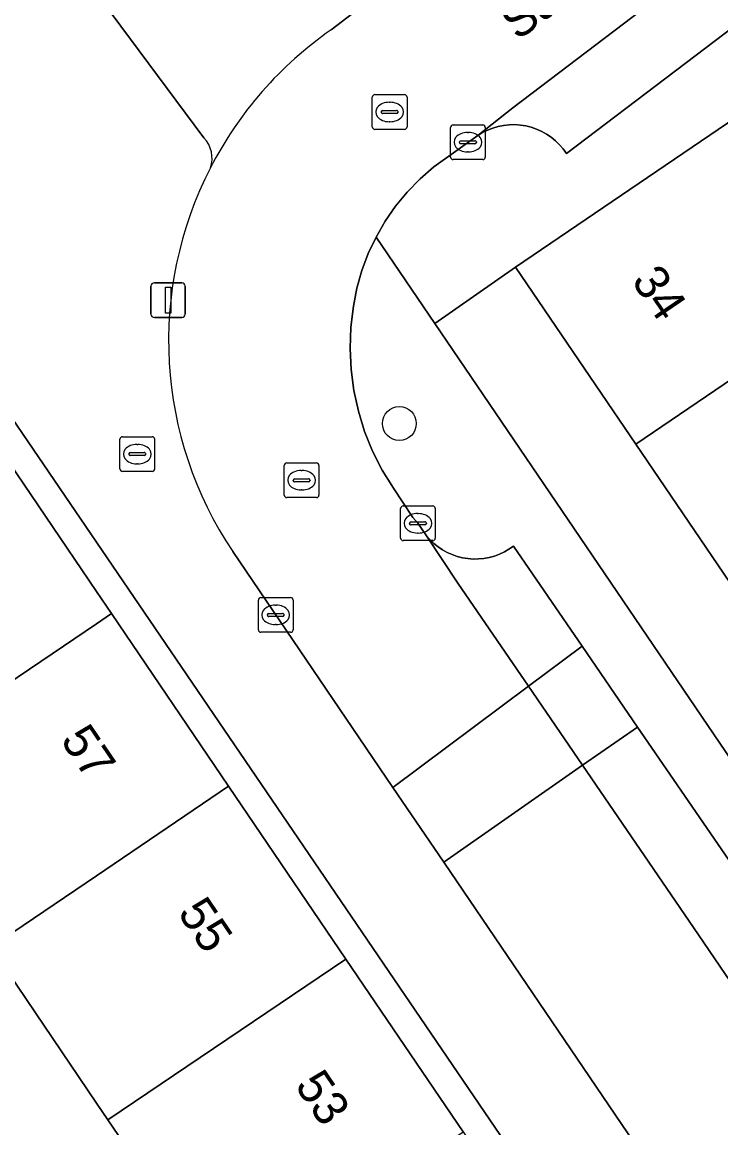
# Model space of a CAD drawing. Extents: x 159664 to 160323, y 385312 to 386115.
# Drawn here: x 159997.86 to 160017.98, y 386001.78 to 386033.62 of the extents above; entities that cross this region are included whole.
import ezdxf

# ---------------------------------------------------------------- set-up
doc = ezdxf.new("R2010")
doc.units = 0
for name, color, linetype in [('IMGEO_Boom', 7, 'Continuous'), ('IMGEO_Brandkraan', 7, 'Continuous'), ('IMGEO_Erf', 7, 'Continuous'), ('IMGEO_Kolk', 7, 'Continuous'), ('IMGEO_Lichtmast', 7, 'Continuous'), ('IMGEO_Openbare_ruimte_label', 7, 'Continuous'), ('IMGEO_Pand', 7, 'Continuous'), ('IMGEO_Pand_nummerreeks', 7, 'Continuous'), ('IMGEO_Parkeervlak_open', 7, 'Continuous'), ('IMGEO_Rijbaan_lokaal_open', 7, 'Continuous'), ('IMGEO_Rioolput', 7, 'Continuous'), ('IMGEO_Voetpad_open', 7, 'Continuous')]:
    doc.layers.add(name, color=color, linetype=linetype)

msp = doc.modelspace()

# ---------------------------------------------------------------- linework, layer by layer
at = {"layer": 'IMGEO_Boom'}
msp.add_circle((160008.723, 386022.06), 0.489, dxfattribs=at)
at = {"layer": 'IMGEO_Brandkraan'}
for p, q in [((160000.675, 386020.754), (160000.675, 386021.606)), ((160000.75, 386021.68), (160001.602, 386021.68)), ((160001.163, 386021.46), (160001.188, 386021.46)), ((160001.676, 386021.606), (160001.676, 386020.754)), ((160000.934, 386021.174), (160000.934, 386021.186)), ((160001.372, 386021.137), (160000.974, 386021.137)), ((160000.977, 386021.223), (160001.375, 386021.223)), ((160001.418, 386021.186), (160001.418, 386021.174)), ((160001.186, 386020.9), (160001.161, 386020.9)), ((160001.602, 386020.68), (160000.75, 386020.68))]:
    msp.add_line(p, q, dxfattribs=at)
for points in [[(160000.675, 386020.754), (160000.675, 386021.606)], [(160000.75, 386021.68), (160001.602, 386021.68)], [(160001.676, 386021.606), (160001.676, 386020.754)], [(160001.602, 386020.68), (160000.75, 386020.68)]]:
    msp.add_lwpolyline(points, dxfattribs=at)
for centre, radius, start, end in [((160000.752, 386021.604), 0.0765, 91.552, 178.448), ((160000.752, 386021.604), 0.0765, 91.552, 178.448), ((160001.6, 386021.604), 0.0765, 1.552, 88.448), ((160001.6, 386021.604), 0.0765, 1.552, 88.448), ((160000.974, 386021.183), 0.0403, 85.8775, 175.7526), ((160000.971, 386021.173), 0.0366, 178.938, 274.7102), ((160001.375, 386021.18), 0.043, 264.8664, 352.4533), ((160001.379, 386021.185), 0.0386, 1.7309, 96.639), ((160000.752, 386020.756), 0.0765, 181.552, 268.448), ((160000.752, 386020.756), 0.0765, 181.552, 268.448), ((160001.6, 386020.756), 0.0765, 271.552, 358.448), ((160001.6, 386020.756), 0.0765, 271.552, 358.448)]:
    msp.add_arc(centre, radius, start, end, dxfattribs=at)
for centre, major_axis, ratio, start_param, end_param in [((160001.162, 386021.18), (-0.387, 0.002), 0.722429, 4.712389, 7.853982), ((160001.187, 386021.18), (-0.39, 0.002), 0.717154, 1.570796, 4.712389)]:
    msp.add_ellipse(centre, major_axis=major_axis, ratio=ratio, start_param=start_param, end_param=end_param, dxfattribs=at)
at = {"layer": 'IMGEO_Erf'}
for points in [[(159990.855, 386032.064), (159990.22, 386031.631), (159993.681, 386026.533), (159997.056, 386021.56), (160000, 386017.224), (160000.432, 386016.588), (160003.807, 386011.616), (160007.182, 386006.644), (160010.558, 386001.671), (160011.692, 386000), (160014.001, 385996.599), (160014.692, 385997.067), (160012.705, 386000), (160000, 386018.644)], [(160025.672, 386006.556), (160022.293, 386011.526), (160018.914, 386016.496), (160015.536, 386021.466), (160012.072, 386026.561), (160009.746, 386024.944), (160026.687, 386000), (160043.632, 385974.981), (160046.029, 385976.611), (160042.566, 385981.705), (160039.187, 385986.675), (160035.809, 385991.645), (160032.43, 385996.616), (160030.129, 386000), (160029.051, 386001.586)]]:
    msp.add_lwpolyline(points, close=True, dxfattribs=at)
msp.add_lwpolyline([(159997.756, 385990.861), (159999.99, 385987.286), (160007.158, 385991.953), (160003.706, 385997.039), (160001.696, 386000), (160000.33, 386002.012), (160000, 386002.498), (159996.955, 386006.984)], dxfattribs=at)
at = {"layer": 'IMGEO_Kolk'}
for p, q in [((160010.273, 386030.659), (160011.125, 386030.659)), ((160010.198, 386029.733), (160010.198, 386030.585)), ((160010.686, 386030.439), (160010.711, 386030.439)), ((160011.199, 386030.585), (160011.199, 386029.733)), ((160010.457, 386030.153), (160010.457, 386030.165)), ((160010.895, 386030.116), (160010.497, 386030.116)), ((160010.5, 386030.202), (160010.898, 386030.202)), ((160010.941, 386030.165), (160010.941, 386030.153)), ((160011.125, 386029.659), (160010.273, 386029.659)), ((160010.709, 386029.879), (160010.684, 386029.879)), ((160008.758, 386018.762), (160008.758, 386019.614)), ((160008.833, 386019.688), (160009.685, 386019.688)), ((160009.246, 386019.468), (160009.271, 386019.468)), ((160009.759, 386019.614), (160009.759, 386018.762)), ((160009.017, 386019.182), (160009.017, 386019.194)), ((160009.06, 386019.231), (160009.458, 386019.231)), ((160009.501, 386019.194), (160009.501, 386019.182)), ((160009.455, 386019.145), (160009.057, 386019.145)), ((160009.269, 386018.908), (160009.244, 386018.908)), ((160009.685, 386018.688), (160008.833, 386018.688)), ((160004.662, 386016.124), (160004.662, 386016.976)), ((160004.737, 386017.05), (160005.589, 386017.05)), ((160005.663, 386016.976), (160005.663, 386016.124)), ((160005.15, 386016.83), (160005.175, 386016.83)), ((160004.921, 386016.544), (160004.921, 386016.556)), ((160005.359, 386016.507), (160004.961, 386016.507)), ((160004.964, 386016.593), (160005.362, 386016.593)), ((160005.405, 386016.556), (160005.405, 386016.544)), ((160005.589, 386016.05), (160004.737, 386016.05)), ((160005.173, 386016.27), (160005.148, 386016.27))]:
    msp.add_line(p, q, dxfattribs=at)
for points in [[(160010.273, 386030.659), (160011.125, 386030.659)], [(160010.198, 386029.733), (160010.198, 386030.585)], [(160011.199, 386030.585), (160011.199, 386029.733)], [(160011.125, 386029.659), (160010.273, 386029.659)], [(160008.758, 386018.762), (160008.758, 386019.614)], [(160008.833, 386019.688), (160009.685, 386019.688)], [(160009.759, 386019.614), (160009.759, 386018.762)], [(160009.685, 386018.688), (160008.833, 386018.688)], [(160004.662, 386016.124), (160004.662, 386016.976)], [(160004.737, 386017.05), (160005.589, 386017.05)], [(160005.663, 386016.976), (160005.663, 386016.124)], [(160005.589, 386016.05), (160004.737, 386016.05)]]:
    msp.add_lwpolyline(points, dxfattribs=at)
for centre, radius, start, end in [((160010.275, 386030.583), 0.0765, 91.552, 178.448), ((160010.275, 386030.583), 0.0765, 91.552, 178.448), ((160011.123, 386030.583), 0.0765, 1.552, 88.448), ((160011.123, 386030.583), 0.0765, 1.552, 88.448), ((160010.497, 386030.162), 0.0403, 85.8775, 175.7526), ((160010.494, 386030.152), 0.0366, 178.938, 274.7102), ((160010.898, 386030.159), 0.043, 264.8664, 352.4533), ((160010.902, 386030.164), 0.0386, 1.7309, 96.639), ((160010.275, 386029.735), 0.0765, 181.552, 268.448), ((160010.275, 386029.735), 0.0765, 181.552, 268.448), ((160011.123, 386029.735), 0.0765, 271.552, 358.448), ((160011.123, 386029.735), 0.0765, 271.552, 358.448), ((160008.835, 386019.612), 0.0765, 91.552, 178.448), ((160008.835, 386019.612), 0.0765, 91.552, 178.448), ((160009.683, 386019.612), 0.0765, 1.552, 88.448), ((160009.683, 386019.612), 0.0765, 1.552, 88.448), ((160009.057, 386019.191), 0.0403, 85.8775, 175.7526), ((160009.054, 386019.181), 0.0366, 178.938, 274.7102), ((160009.458, 386019.188), 0.043, 264.8664, 352.4533), ((160009.462, 386019.193), 0.0386, 1.7309, 96.639), ((160008.835, 386018.764), 0.0765, 181.552, 268.448), ((160008.835, 386018.764), 0.0765, 181.552, 268.448), ((160009.683, 386018.764), 0.0765, 271.552, 358.448), ((160009.683, 386018.764), 0.0765, 271.552, 358.448), ((160004.739, 386016.974), 0.0765, 91.552, 178.448), ((160004.739, 386016.974), 0.0765, 91.552, 178.448), ((160005.587, 386016.974), 0.0765, 1.552, 88.448), ((160005.587, 386016.974), 0.0765, 1.552, 88.448), ((160004.961, 386016.553), 0.0403, 85.8775, 175.7526), ((160004.958, 386016.543), 0.0366, 178.938, 274.7102), ((160005.362, 386016.55), 0.043, 264.8664, 352.4533), ((160005.366, 386016.555), 0.0386, 1.7309, 96.639), ((160004.739, 386016.126), 0.0765, 181.552, 268.448), ((160004.739, 386016.126), 0.0765, 181.552, 268.448), ((160005.587, 386016.126), 0.0765, 271.552, 358.448), ((160005.587, 386016.126), 0.0765, 271.552, 358.448)]:
    msp.add_arc(centre, radius, start, end, dxfattribs=at)
for centre, major_axis, ratio, start_param, end_param in [((160010.685, 386030.159), (-0.387, 0.002), 0.722429, 4.712389, 7.853982), ((160010.71, 386030.159), (-0.39, 0.002), 0.717154, 1.570796, 4.712389), ((160009.245, 386019.188), (-0.387, 0.002), 0.722429, 4.712389, 7.853982), ((160009.27, 386019.188), (-0.39, 0.002), 0.717154, 1.570796, 4.712389), ((160005.149, 386016.55), (-0.387, 0.002), 0.722429, 4.712389, 7.853982), ((160005.174, 386016.55), (-0.39, 0.002), 0.717154, 1.570796, 4.712389)]:
    msp.add_ellipse(centre, major_axis=major_axis, ratio=ratio, start_param=start_param, end_param=end_param, dxfattribs=at)
at = {"layer": 'IMGEO_Lichtmast'}
for p, q in [((160001.567, 386025.213), (160001.567, 386026.013)), ((160001.567, 386026.013), (160001.567, 386025.213)), ((160001.667, 386026.113), (160002.457, 386026.113)), ((160002.457, 386026.113), (160001.667, 386026.113)), ((160002.557, 386026.013), (160002.557, 386025.213)), ((160002.557, 386025.213), (160002.557, 386026.013)), ((160002.457, 386025.113), (160001.667, 386025.113)), ((160001.667, 386025.113), (160002.457, 386025.113))]:
    msp.add_line(p, q, dxfattribs=at)
msp.add_lwpolyline([(160001.987, 386025.988), (160002.137, 386025.988), (160002.137, 386025.238), (160001.987, 386025.238), (160001.987, 386025.988)], dxfattribs=at)
for centre, start, end in [((160001.667, 386026.013), 90, 180), ((160001.667, 386026.013), 90, 180), ((160002.457, 386026.013), 0, 90), ((160002.457, 386026.013), 360, 90), ((160001.667, 386025.213), 180, 270), ((160001.667, 386025.213), 180, 270), ((160002.457, 386025.213), 270, 0), ((160002.457, 386025.213), 270, 0)]:
    msp.add_arc(centre, 0.1, start, end, dxfattribs=at)
at = {"layer": 'IMGEO_Pand'}
for points in [[(160021.421, 386029.095), (160020.192, 386028.26), (160018.415, 386030.873), (160012.072, 386026.561), (160015.536, 386021.466), (160021.878, 386025.779), (160023.107, 386026.615)], [(160015.536, 386021.466), (160018.914, 386016.496), (160025.257, 386020.808), (160021.878, 386025.779)], [(160000.432, 386016.588), (160000, 386017.224), (159997.056, 386021.56), (159990.205, 386016.928), (159993.58, 386011.956), (160000, 386016.297)], [(160003.807, 386011.616), (160000.432, 386016.588), (160000, 386016.297), (159993.58, 386011.956), (159996.955, 386006.984), (160000, 386009.043)], [(160000, 386009.043), (159996.955, 386006.984), (160000, 386002.498), (160000.33, 386002.012), (160007.182, 386006.644), (160003.807, 386011.616)], [(160010.558, 386001.671), (160007.182, 386006.644), (160000.33, 386002.012), (160001.696, 386000), (160003.706, 385997.039), (160008.085, 386000)]]:
    msp.add_lwpolyline(points, close=True, dxfattribs=at)
at = {"layer": 'IMGEO_Parkeervlak_open'}
msp.add_lwpolyline([(160028.451, 386043.642), (160011.991, 386031.144), (160010.979, 386030.349), (160011.117, 386030.434), (160011.261, 386030.506), (160011.411, 386030.565), (160011.566, 386030.611), (160011.725, 386030.643), (160011.885, 386030.661), (160012.047, 386030.665), (160012.208, 386030.654), (160012.367, 386030.629), (160012.524, 386030.59), (160012.677, 386030.538), (160012.824, 386030.472), (160012.966, 386030.393), (160013.099, 386030.302), (160013.224, 386030.2), (160013.34, 386030.087), (160013.445, 386029.964), (160013.539, 386029.833), (160029.23, 386041.746)], dxfattribs=at)
for points in [[(160009.506, 386018.83), (160010.411, 386017.463), (160012.442, 386014.497), (160013.984, 386015.648), (160012.008, 386018.527), (160011.881, 386018.439), (160011.747, 386018.362), (160011.606, 386018.297), (160011.461, 386018.244), (160011.311, 386018.203), (160011.159, 386018.176), (160011.005, 386018.161), (160010.85, 386018.16), (160010.696, 386018.172), (160010.543, 386018.197), (160010.393, 386018.236), (160010.246, 386018.286), (160010.105, 386018.349), (160009.97, 386018.424), (160009.841, 386018.511), (160009.72, 386018.607), (160009.608, 386018.714)], [(160014, 386012.221), (160015.58, 386013.323), (160013.984, 386015.648), (160012.442, 386014.497)], [(160064.211, 385938.441), (160065.87, 385939.508), (160060.979, 385946.691), (160024.678, 386000), (160018.832, 386008.584), (160015.58, 386013.323), (160014, 386012.221), (160017.194, 386007.556), (160022.338, 386000), (160059.464, 385945.467)]]:
    msp.add_lwpolyline(points, close=True, dxfattribs=at)
at = {"layer": 'IMGEO_Rijbaan_lokaal_open'}
for points in [[(160039.033, 386058.354), (160037.768, 386057.157), (160037.526, 386056.949), (160006.757, 386033.392)], [(160003.923, 386018.375), (160008.538, 386011.585), (160012.442, 386014.497), (160010.411, 386017.463), (160009.506, 386018.83), (160009.259, 386019.188), (160009.116, 386019.359), (160008.554, 386020.202), (160008.231, 386020.72), (160007.954, 386021.264), (160007.724, 386021.829), (160007.543, 386022.412), (160007.412, 386023.008), (160007.332, 386023.613), (160007.303, 386024.222), (160007.327, 386024.832), (160007.402, 386025.438), (160007.502, 386025.954), (160007.644, 386026.461), (160007.829, 386026.954), (160008.053, 386027.43), (160008.316, 386027.886), (160008.616, 386028.318), (160008.951, 386028.724), (160009.319, 386029.101), (160009.716, 386029.446), (160010.979, 386030.349), (160011.991, 386031.144), (160028.451, 386043.642)]]:
    msp.add_lwpolyline(points, dxfattribs=at)
for points in [[(160010, 386009.433), (160014, 386012.221), (160012.442, 386014.497), (160008.538, 386011.585)], [(160064.211, 385938.441), (160059.464, 385945.467), (160022.338, 386000), (160017.194, 386007.556), (160014, 386012.221), (160010, 386009.433), (160016.412, 386000), (160051.154, 385948.787), (160059.997, 385935.686)]]:
    msp.add_lwpolyline(points, close=True, dxfattribs=at)
for centre, radius, start, end in [((160012.974, 386024.444), 10.896, 124.7928, 152.8027), ((160012.976, 386024.442), 10.898, 152.7985, 213.8317)]:
    msp.add_arc(centre, radius, start, end, dxfattribs=at)
at = {"layer": 'IMGEO_Rioolput'}
for p, q in [((160007.943, 386030.603), (160007.943, 386031.455)), ((160008.018, 386031.529), (160008.87, 386031.529)), ((160008.431, 386031.309), (160008.456, 386031.309)), ((160008.944, 386031.455), (160008.944, 386030.603)), ((160008.202, 386031.023), (160008.202, 386031.035)), ((160008.64, 386030.986), (160008.242, 386030.986)), ((160008.245, 386031.072), (160008.643, 386031.072)), ((160008.686, 386031.035), (160008.686, 386031.023)), ((160008.454, 386030.749), (160008.429, 386030.749)), ((160008.87, 386030.529), (160008.018, 386030.529)), ((160005.407, 386020.002), (160005.407, 386020.854)), ((160005.482, 386020.928), (160006.334, 386020.928)), ((160006.408, 386020.854), (160006.408, 386020.002)), ((160005.666, 386020.422), (160005.666, 386020.434)), ((160005.709, 386020.471), (160006.107, 386020.471)), ((160005.895, 386020.708), (160005.92, 386020.708)), ((160006.15, 386020.434), (160006.15, 386020.422)), ((160006.104, 386020.385), (160005.706, 386020.385)), ((160005.918, 386020.148), (160005.893, 386020.148)), ((160006.334, 386019.928), (160005.482, 386019.928))]:
    msp.add_line(p, q, dxfattribs=at)
for points in [[(160007.943, 386030.603), (160007.943, 386031.455)], [(160008.018, 386031.529), (160008.87, 386031.529)], [(160008.944, 386031.455), (160008.944, 386030.603)], [(160008.87, 386030.529), (160008.018, 386030.529)], [(160005.407, 386020.002), (160005.407, 386020.854)], [(160005.482, 386020.928), (160006.334, 386020.928)], [(160006.408, 386020.854), (160006.408, 386020.002)], [(160006.334, 386019.928), (160005.482, 386019.928)]]:
    msp.add_lwpolyline(points, dxfattribs=at)
for centre, radius, start, end in [((160008.02, 386031.453), 0.0765, 91.552, 178.448), ((160008.02, 386031.453), 0.0765, 91.552, 178.448), ((160008.868, 386031.453), 0.0765, 1.552, 88.448), ((160008.868, 386031.453), 0.0765, 1.552, 88.448), ((160008.242, 386031.032), 0.0403, 85.8775, 175.7526), ((160008.239, 386031.022), 0.0366, 178.938, 274.7102), ((160008.643, 386031.029), 0.043, 264.8664, 352.4533), ((160008.647, 386031.034), 0.0386, 1.7309, 96.639), ((160008.02, 386030.605), 0.0765, 181.552, 268.448), ((160008.02, 386030.605), 0.0765, 181.552, 268.448), ((160008.868, 386030.605), 0.0765, 271.552, 358.448), ((160008.868, 386030.605), 0.0765, 271.552, 358.448), ((160005.484, 386020.852), 0.0765, 91.552, 178.448), ((160005.484, 386020.852), 0.0765, 91.552, 178.448), ((160006.332, 386020.852), 0.0765, 1.552, 88.448), ((160006.332, 386020.852), 0.0765, 1.552, 88.448), ((160005.706, 386020.431), 0.0403, 85.8775, 175.7526), ((160005.703, 386020.421), 0.0366, 178.938, 274.7102), ((160006.107, 386020.428), 0.043, 264.8664, 352.4533), ((160006.111, 386020.433), 0.0386, 1.7309, 96.639), ((160005.484, 386020.004), 0.0765, 181.552, 268.448), ((160005.484, 386020.004), 0.0765, 181.552, 268.448), ((160006.332, 386020.004), 0.0765, 271.552, 358.448), ((160006.332, 386020.004), 0.0765, 271.552, 358.448)]:
    msp.add_arc(centre, radius, start, end, dxfattribs=at)
for centre, major_axis, ratio, start_param, end_param in [((160008.43, 386031.029), (-0.387, 0.002), 0.722429, 4.712389, 7.853982), ((160008.455, 386031.029), (-0.39, 0.002), 0.717154, 1.570796, 4.712389), ((160005.894, 386020.428), (-0.387, 0.002), 0.722429, 4.712389, 7.853982), ((160005.919, 386020.428), (-0.39, 0.002), 0.717154, 1.570796, 4.712389)]:
    msp.add_ellipse(centre, major_axis=major_axis, ratio=ratio, start_param=start_param, end_param=end_param, dxfattribs=at)
at = {"layer": 'IMGEO_Voetpad_open'}
for points in [[(160034.964, 386057.001), (160033.501, 386058.928), (160031.185, 386057.163), (160028.692, 386055.262), (160026.198, 386053.361), (160023.704, 386051.46), (160021.211, 386049.559), (160018.717, 386047.658), (160016.223, 386045.756), (160013.73, 386043.855), (160011.236, 386041.954), (160008.742, 386040.053), (160006.249, 386038.152), (160003.755, 386036.251), (160003.426, 386036.684), (160000.172, 386034.211), (160003.096, 386030.288)], [(160006.757, 386033.392), (160037.526, 386056.949)], [(160029.23, 386041.746), (160013.539, 386029.833), (160013.445, 386029.964), (160013.34, 386030.087), (160013.224, 386030.2), (160013.099, 386030.302), (160012.966, 386030.393), (160012.824, 386030.472), (160012.677, 386030.538), (160012.524, 386030.59), (160012.367, 386030.629), (160012.208, 386030.654), (160012.047, 386030.665), (160011.885, 386030.661), (160011.725, 386030.643), (160011.566, 386030.611), (160011.411, 386030.565), (160011.261, 386030.506), (160011.117, 386030.434), (160010.979, 386030.349), (160009.716, 386029.446), (160009.319, 386029.101), (160008.951, 386028.724), (160008.616, 386028.318), (160008.316, 386027.886), (160008.053, 386027.43), (160009.746, 386024.944), (160012.072, 386026.561), (160018.415, 386030.873)], [(160003.096, 386030.288), (160000.172, 386034.211), (160000, 386034.437), (159996.585, 386038.952), (159993.737, 386036.877), (159989.606, 386033.897), (159990.855, 386032.064), (160000, 386018.644), (160012.705, 386000), (160014.692, 385997.067), (160015.814, 385995.41), (160049.629, 385945.494), (160050.759, 385943.825), (160071.141, 385913.737), (160067.916, 385911.581), (160069.413, 385909.399), (160091.367, 385923.112)], [(160026.687, 386000), (160009.746, 386024.944), (160008.053, 386027.43), (160007.829, 386026.954), (160007.644, 386026.461), (160007.502, 386025.954), (160007.402, 386025.438), (160007.327, 386024.832), (160007.303, 386024.222), (160007.332, 386023.613), (160007.412, 386023.008), (160007.543, 386022.412), (160007.724, 386021.829), (160007.954, 386021.264), (160008.231, 386020.72), (160008.554, 386020.202), (160009.116, 386019.359), (160009.259, 386019.188), (160009.506, 386018.83), (160009.608, 386018.714), (160009.72, 386018.607), (160009.841, 386018.511), (160009.97, 386018.424), (160010.105, 386018.349), (160010.246, 386018.286), (160010.393, 386018.236), (160010.543, 386018.197), (160010.696, 386018.172), (160010.85, 386018.16), (160011.005, 386018.161), (160011.159, 386018.176), (160011.311, 386018.203), (160011.461, 386018.244), (160011.606, 386018.297), (160011.747, 386018.362), (160011.881, 386018.439), (160012.008, 386018.527), (160013.984, 386015.648), (160015.58, 386013.323), (160018.832, 386008.584)], [(160066.572, 385925.952), (160066.209, 385926.467), (160063.581, 385930.367), (160061.597, 385933.316), (160059.997, 385935.686), (160051.154, 385948.787), (160016.412, 386000), (160010, 386009.433), (160008.538, 386011.585), (160003.923, 386018.375)]]:
    msp.add_lwpolyline(points, dxfattribs=at)
for centre, radius, start, end in [((160012.974, 386024.444), 10.896, 124.7928, 152.8027), ((160002.475, 386029.701), 0.854, 341.0452, 43.3797), ((160002.475, 386029.701), 0.854, 341.0452, 43.3797), ((160012.976, 386024.442), 10.898, 152.7985, 213.8317)]:
    msp.add_arc(centre, radius, start, end, dxfattribs=at)

# ---------------------------------------------------------------- texts
at = {"layer": 'IMGEO_Openbare_ruimte_label'}
msp.add_text('Salomon de Braystraat', height=1, rotation=37.202, dxfattribs=at).set_placement((160012.135, 386033.064))
at = {"layer": 'IMGEO_Pand_nummerreeks'}
for s, rotation, p in [('34', 304.2111, (160015.388, 386026.165)), ('57', 304.1687, (159998.943, 386012.944)), ('55', 304.1701, (160002.317, 386007.971)), ('53', 304.1701, (160005.693, 386002.999))]:
    msp.add_text(s, height=1, rotation=rotation, dxfattribs=at).set_placement(p)

doc.saveas('drawing.dxf')
